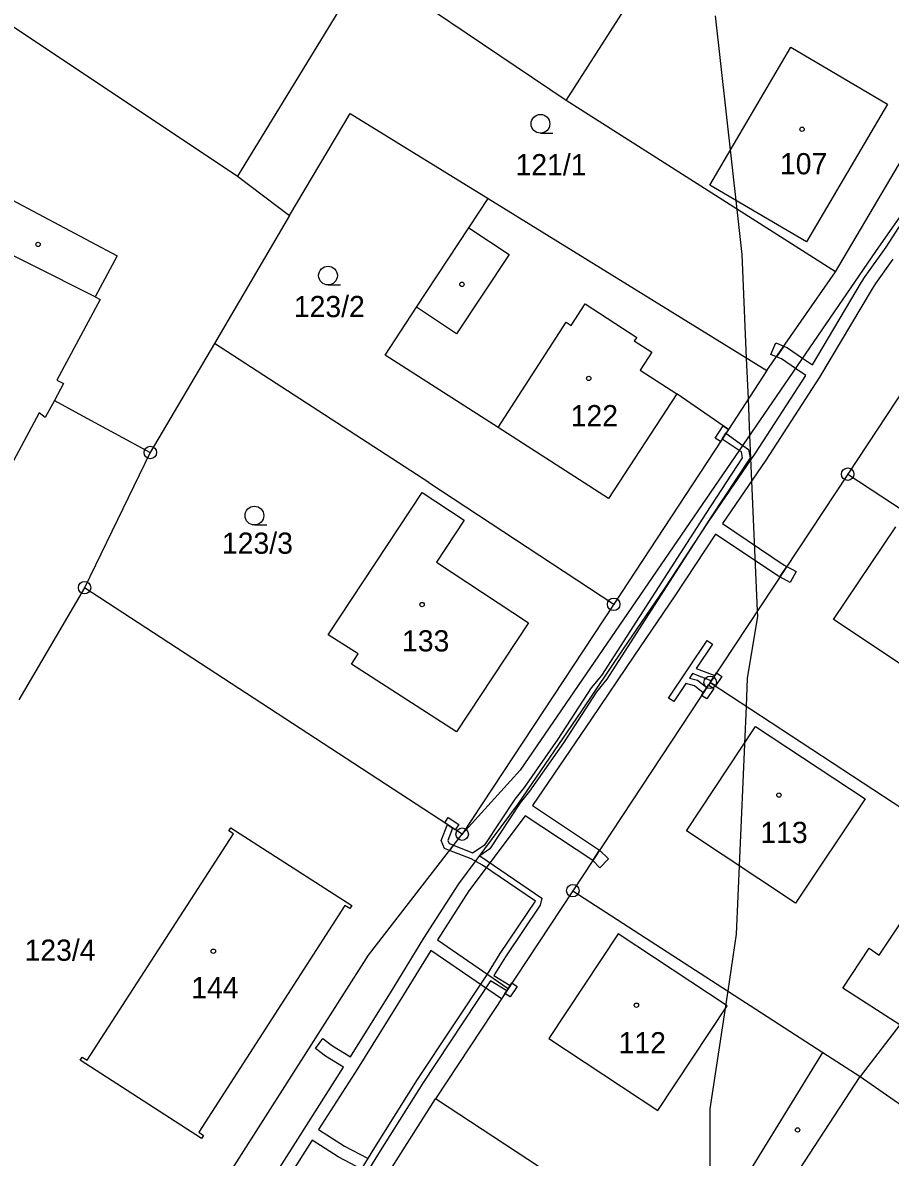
# Model space of a CAD drawing. Extents: x -747333 to -745433, y -1133152 to -1130600.
# Drawn here: x -746336.5 to -746266.9, y -1131952.5 to -1131861.6 of the extents above; entities that cross this region are included whole.
import ezdxf

# ---------------------------------------------------------------- set-up
doc = ezdxf.new("R2010")
doc.units = 0
for name, color, linetype in [('Vrstva 1', 7, 'Continuous'), ('Vrstva 18', 7, 'Continuous'), ('Vrstva 19', 7, 'Continuous'), ('Vrstva 24', 7, 'Continuous'), ('Vrstva 25', 7, 'Continuous'), ('Vrstva 3', 7, 'Continuous'), ('Vrstva 30', 7, 'Continuous'), ('Vrstva 37', 7, 'Continuous'), ('Vrstva 4', 7, 'Continuous'), ('Vrstva 52', 7, 'Continuous'), ('Vrstva 6', 7, 'Continuous')]:
    doc.layers.add(name, color=color, linetype=linetype)

msp = doc.modelspace()

# ---------------------------------------------------------------- linework, layer by layer
at = {"layer": 'Vrstva 1'}
msp.add_line((-746292.9, -1131867.8), (-746283.01, -1131852.31), dxfattribs=at)
for points in [[(-746308.95, -1131856.97), (-746319.24, -1131873.86)], [(-746292.9, -1131867.8), (-746308.95, -1131856.97)], [(-746342.22, -1131858.51), (-746319.24, -1131873.86)], [(-746271.33, -1131881.54), (-746261.5, -1131864.88)], [(-746271.33, -1131881.54), (-746292.9, -1131867.8)], [(-746315.09, -1131877.01), (-746310.22, -1131868.84)], [(-746310.22, -1131868.84), (-746299.17, -1131875.66)], [(-746319.24, -1131873.86), (-746315.09, -1131877.01)], [(-746339.47, -1131874.63), (-746328.89, -1131880.25)], [(-746300.71, -1131878.01), (-746299.17, -1131875.66)], [(-746299.17, -1131875.66), (-746276.83, -1131889.45)], [(-746315.09, -1131877.01), (-746321.11, -1131887.27)], [(-746304.91, -1131884.36), (-746300.71, -1131878.01)], [(-746328.89, -1131880.25), (-746330.66, -1131883.52)], [(-746276.83, -1131889.45), (-746271.33, -1131881.54)], [(-746259.34, -1131881.05), (-746270.35, -1131897.75)], [(-746330.25, -1131883.74), (-746333.74, -1131890.21)], [(-746330.66, -1131883.52), (-746330.25, -1131883.74)], [(-746307.41, -1131888.2), (-746304.91, -1131884.36)], [(-746321.11, -1131887.27), (-746326.24, -1131896.01)], [(-746303.92, -1131898.42), (-746321.11, -1131887.27)], [(-746298.37, -1131894.02), (-746307.41, -1131888.2)], [(-746276.83, -1131889.45), (-746279.91, -1131894.16)], [(-746333.2, -1131890.49), (-746333.93, -1131891.84)], [(-746333.74, -1131890.21), (-746333.2, -1131890.49)], [(-746284.04, -1131891.32), (-746289.52, -1131899.71)], [(-746279.91, -1131894.16), (-746284.04, -1131891.32)], [(-746333.93, -1131891.84), (-746334.66, -1131893.21)], [(-746333.93, -1131891.84), (-746331.96, -1131892.91)], [(-746335.16, -1131892.84), (-746338.66, -1131899.32)], [(-746334.66, -1131893.21), (-746335.16, -1131892.84)], [(-746331.96, -1131892.91), (-746326.24, -1131896.01)], [(-746289.52, -1131899.71), (-746298.37, -1131894.02)], [(-746279.91, -1131894.16), (-746289.1, -1131908.18)], [(-746326.24, -1131896.01), (-746331.51, -1131906.85)], [(-746270.35, -1131897.75), (-746281.37, -1131914.44)], [(-746270.35, -1131897.75), (-746249.95, -1131911.15)], [(-746303.92, -1131898.42), (-746289.1, -1131908.18)], [(-746311.99, -1131910.64), (-746304.45, -1131899.22)], [(-746304.45, -1131899.22), (-746301.09, -1131901.44)], [(-746301.09, -1131901.44), (-746303.31, -1131904.8)], [(-746303.31, -1131904.8), (-746295.92, -1131909.68)], [(-746331.51, -1131906.85), (-746336.79, -1131915.84)], [(-746301.25, -1131926.61), (-746331.51, -1131906.85)], [(-746289.1, -1131908.18), (-746301.25, -1131926.61)], [(-746295.92, -1131909.68), (-746301.69, -1131918.41)], [(-746309.57, -1131912.15), (-746311.99, -1131910.64)], [(-746310.11, -1131912.99), (-746309.57, -1131912.15)], [(-746301.69, -1131918.41), (-746310.11, -1131912.99)], [(-746281.37, -1131914.44), (-746292.38, -1131931.14)], [(-746281.37, -1131914.44), (-746261.82, -1131927.27)], [(-746319.94, -1131926.34), (-746319.78, -1131926.09)], [(-746319.78, -1131926.09), (-746310.1, -1131932.33)], [(-746331.31, -1131944.72), (-746319.57, -1131926.59)], [(-746319.57, -1131926.59), (-746319.94, -1131926.34)], [(-746308.76, -1131936.3), (-746301.25, -1131926.61)], [(-746292.38, -1131931.14), (-746303.39, -1131947.83)], [(-746292.38, -1131931.14), (-746272.34, -1131944.1)], [(-746310.64, -1131932.34), (-746322.36, -1131950.51)], [(-746310.26, -1131932.58), (-746310.64, -1131932.34)], [(-746310.1, -1131932.33), (-746310.26, -1131932.58)], [(-746321.42, -1131956.19), (-746308.76, -1131936.3)], [(-746266.16, -1131941.89), (-746269.36, -1131946.03)], [(-746272.34, -1131944.1), (-746269.36, -1131946.03)], [(-746331.85, -1131944.73), (-746331.69, -1131944.48)], [(-746322.14, -1131951.01), (-746331.85, -1131944.73)], [(-746331.69, -1131944.48), (-746331.31, -1131944.72)], [(-746269.36, -1131946.03), (-746264.16, -1131949.64)], [(-746309.81, -1131957.99), (-746303.39, -1131947.83)], [(-746280.26, -1131963.02), (-746303.39, -1131947.83)], [(-746322.36, -1131950.51), (-746321.98, -1131950.76)], [(-746321.98, -1131950.76), (-746322.14, -1131951.01)]]:
    msp.add_lwpolyline(points, dxfattribs=at)
at = {"layer": 'Vrstva 24'}
for p, q in [((-746326.29, -1131896.01), (-746326.19, -1131896.01)), ((-746270.4, -1131897.75), (-746270.3, -1131897.75)), ((-746331.56, -1131906.85), (-746331.46, -1131906.85)), ((-746289.15, -1131908.18), (-746289.05, -1131908.18)), ((-746281.42, -1131914.44), (-746281.32, -1131914.44)), ((-746301.3, -1131926.61), (-746301.2, -1131926.61)), ((-746292.43, -1131931.14), (-746292.33, -1131931.14))]:
    msp.add_line(p, q, dxfattribs=at)
for centre in [(-746326.24, -1131896.01), (-746270.35, -1131897.75), (-746331.51, -1131906.85), (-746289.1, -1131908.18), (-746281.37, -1131914.44), (-746301.25, -1131926.61), (-746292.38, -1131931.14)]:
    msp.add_circle(centre, 0.499289, dxfattribs=at)
at = {"layer": 'Vrstva 25'}
for p, q in [((-746294.97, -1131870.41), (-746293.97, -1131870.41)), ((-746312, -1131882.58), (-746311, -1131882.58)), ((-746317.9, -1131901.82), (-746316.9, -1131901.82))]:
    msp.add_line(p, q, dxfattribs=at)
for centre, radius in [((-746294.97, -1131869.66), 0.75), ((-746274.01, -1131870.1), 0.174503), ((-746335.24, -1131879.33), 0.174503), ((-746312, -1131881.83), 0.75), ((-746301.27, -1131882.53), 0.174503), ((-746291.1, -1131890.07), 0.174503), ((-746317.9, -1131901.07), 0.75), ((-746304.46, -1131908.2), 0.174503), ((-746275.86, -1131923.47), 0.174503), ((-746321.19, -1131935.99), 0.174503), ((-746287.28, -1131940.32), 0.174503), ((-746274.36, -1131950.32), 0.174503)]:
    msp.add_circle(centre, radius, dxfattribs=at)
at = {"layer": 'Vrstva 3'}
for points in [[(-746281.41, -1131874.57), (-746274.92, -1131863.52)], [(-746274.92, -1131863.52), (-746267.15, -1131868.08)], [(-746267.15, -1131868.08), (-746273.64, -1131879.13)], [(-746273.64, -1131879.13), (-746281.41, -1131874.57)], [(-746330.66, -1131883.52), (-746340.94, -1131878.38)], [(-746330.25, -1131883.74), (-746333.74, -1131890.21)], [(-746330.66, -1131883.52), (-746330.25, -1131883.74)], [(-746292.5, -1131885.82), (-746291.38, -1131884.1)], [(-746291.38, -1131884.1), (-746287.25, -1131886.78)], [(-746298.37, -1131894.02), (-746292.92, -1131885.55)], [(-746292.92, -1131885.55), (-746292.5, -1131885.82)], [(-746287.25, -1131886.78), (-746287.45, -1131887.07)], [(-746287.45, -1131887.07), (-746286.06, -1131887.97)], [(-746286.06, -1131887.97), (-746286.99, -1131889.41)], [(-746286.99, -1131889.41), (-746284.04, -1131891.32)], [(-746333.2, -1131890.49), (-746333.93, -1131891.84)], [(-746333.74, -1131890.21), (-746333.2, -1131890.49)], [(-746284.04, -1131891.32), (-746289.52, -1131899.71)], [(-746333.93, -1131891.84), (-746334.66, -1131893.21)], [(-746335.16, -1131892.84), (-746338.66, -1131899.32)], [(-746334.66, -1131893.21), (-746335.16, -1131892.84)], [(-746289.52, -1131899.71), (-746298.37, -1131894.02)], [(-746311.99, -1131910.64), (-746304.45, -1131899.22)], [(-746304.45, -1131899.22), (-746301.09, -1131901.44)], [(-746301.09, -1131901.44), (-746303.31, -1131904.8)], [(-746271.5, -1131909.4), (-746266.5, -1131901.97)], [(-746303.31, -1131904.8), (-746295.92, -1131909.68)], [(-746295.92, -1131909.68), (-746301.69, -1131918.41)], [(-746264.29, -1131914.18), (-746271.5, -1131909.4)], [(-746309.57, -1131912.15), (-746311.99, -1131910.64)], [(-746310.11, -1131912.99), (-746309.57, -1131912.15)], [(-746301.69, -1131918.41), (-746310.11, -1131912.99)], [(-746283.28, -1131926.35), (-746277.74, -1131917.99)], [(-746277.74, -1131917.99), (-746268.96, -1131923.79)], [(-746268.96, -1131923.79), (-746274.53, -1131932.15)], [(-746319.94, -1131926.34), (-746319.78, -1131926.09)], [(-746319.78, -1131926.09), (-746310.1, -1131932.33)], [(-746331.31, -1131944.72), (-746319.57, -1131926.59)], [(-746319.57, -1131926.59), (-746319.94, -1131926.34)], [(-746274.53, -1131932.15), (-746283.28, -1131926.35)], [(-746310.64, -1131932.34), (-746322.36, -1131950.51)], [(-746310.26, -1131932.58), (-746310.64, -1131932.34)], [(-746310.1, -1131932.33), (-746310.26, -1131932.58)], [(-746288.75, -1131934.6), (-746294.29, -1131942.98)], [(-746280.02, -1131940.37), (-746288.75, -1131934.6)], [(-746285.56, -1131948.75), (-746280.02, -1131940.37)], [(-746294.29, -1131942.98), (-746285.56, -1131948.75)], [(-746331.85, -1131944.73), (-746331.69, -1131944.48)], [(-746322.14, -1131951.01), (-746331.85, -1131944.73)], [(-746331.69, -1131944.48), (-746331.31, -1131944.72)], [(-746322.36, -1131950.51), (-746321.98, -1131950.76)], [(-746321.98, -1131950.76), (-746322.14, -1131951.01)]]:
    msp.add_lwpolyline(points, dxfattribs=at)
at = {"layer": 'Vrstva 30'}
for p, q in [((-746280.97, -1131894.86), (-746280.32, -1131893.88)), ((-746280.32, -1131893.88), (-746279.91, -1131894.16)), ((-746279.91, -1131894.16), (-746280.11, -1131894.46)), ((-746280.55, -1131895.14), (-746280.97, -1131894.86)), ((-746280.41, -1131894.93), (-746280.55, -1131895.14)), ((-746279.04, -1131895.86), (-746280.41, -1131894.93)), ((-746280.11, -1131894.46), (-746278.76, -1131895.44)), ((-746278.87, -1131895.97), (-746279.04, -1131895.86)), ((-746278.77, -1131896.44), (-746278.87, -1131895.97)), ((-746278.76, -1131895.44), (-746278.31, -1131895.76)), ((-746278.31, -1131895.76), (-746278.16, -1131896.43)), ((-746281.7, -1131900.89), (-746278.77, -1131896.44)), ((-746278.16, -1131896.43), (-746281.28, -1131901.17)), ((-746290.05, -1131913.88), (-746281.7, -1131900.89)), ((-746281.28, -1131901.17), (-746289.65, -1131914.18)), ((-746284.7, -1131915.7), (-746281.6, -1131911.09)), ((-746281.19, -1131911.37), (-746282.5, -1131913.32)), ((-746281.6, -1131911.09), (-746281.19, -1131911.37)), ((-746282.5, -1131913.32), (-746281.01, -1131913.89)), ((-746290.87, -1131914.89), (-746290.05, -1131913.88)), ((-746289.65, -1131914.18), (-746290.47, -1131915.19)), ((-746282.78, -1131913.74), (-746283.02, -1131914.09)), ((-746283.02, -1131914.09), (-746282.38, -1131914.27)), ((-746281.29, -1131914.32), (-746282.78, -1131913.74)), ((-746282.38, -1131914.27), (-746281.65, -1131914.86)), ((-746281.37, -1131914.44), (-746281.29, -1131914.32)), ((-746281.01, -1131913.89), (-746280.87, -1131913.68)), ((-746280.45, -1131913.96), (-746280.95, -1131914.71)), ((-746280.87, -1131913.68), (-746280.45, -1131913.96)), ((-746293.55, -1131919), (-746290.87, -1131914.89)), ((-746290.47, -1131915.19), (-746293.13, -1131919.28)), ((-746283.31, -1131914.53), (-746284.29, -1131915.98)), ((-746282.62, -1131914.73), (-746283.31, -1131914.53)), ((-746281.92, -1131915.28), (-746282.62, -1131914.73)), ((-746280.95, -1131914.71), (-746281.37, -1131914.44)), ((-746284.29, -1131915.98), (-746284.7, -1131915.7)), ((-746296.24, -1131922.86), (-746293.55, -1131919)), ((-746293.13, -1131919.28), (-746295.84, -1131923.16)), ((-746297.01, -1131923.81), (-746296.24, -1131922.86)), ((-746295.84, -1131923.16), (-746296.61, -1131924.11)), ((-746299.4, -1131927.43), (-746297.01, -1131923.81)), ((-746296.61, -1131924.11), (-746299.04, -1131927.79)), ((-746302.64, -1131925.7), (-746302.37, -1131925.28)), ((-746302.37, -1131925.28), (-746301.52, -1131925.83)), ((-746302.94, -1131927.12), (-746302.43, -1131925.84)), ((-746302.43, -1131925.84), (-746302.64, -1131925.7)), ((-746302.01, -1131926.12), (-746302.4, -1131927.12)), ((-746301.8, -1131926.25), (-746302.01, -1131926.12)), ((-746301.52, -1131925.83), (-746301.8, -1131926.25)), ((-746302.67, -1131927.75), (-746302.94, -1131927.12)), ((-746302.4, -1131927.12), (-746302.29, -1131927.37)), ((-746302.26, -1131927.91), (-746302.67, -1131927.75)), ((-746302.29, -1131927.37), (-746301.94, -1131927.5)), ((-746300.53, -1131928.6), (-746302.26, -1131927.91)), ((-746301.94, -1131927.5), (-746300.43, -1131928.1)), ((-746300.43, -1131928.1), (-746299.4, -1131927.43)), ((-746299.04, -1131927.79), (-746299.84, -1131928.35)), ((-746299.62, -1131929.1), (-746300.53, -1131928.6)), ((-746299.84, -1131928.35), (-746294.86, -1131931.73)), ((-746295.38, -1131931.98), (-746299.62, -1131929.1)), ((-746298.19, -1131936.17), (-746295.38, -1131931.98)), ((-746294.99, -1131932.29), (-746297.77, -1131936.45)), ((-746294.86, -1131931.73), (-746294.99, -1131932.29)), ((-746299.22, -1131937.84), (-746298.19, -1131936.17)), ((-746297.77, -1131936.45), (-746298.7, -1131937.95)), ((-746304.82, -1131946.29), (-746299.22, -1131937.84)), ((-746298.7, -1131937.95), (-746297.4, -1131938.75)), ((-746298.97, -1131938.37), (-746304.4, -1131946.57)), ((-746297.68, -1131939.17), (-746298.97, -1131938.37)), ((-746297.4, -1131938.75), (-746297.26, -1131938.54)), ((-746296.85, -1131938.82), (-746297.4, -1131939.65)), ((-746297.26, -1131938.54), (-746296.85, -1131938.82)), ((-746297.82, -1131939.38), (-746297.68, -1131939.17)), ((-746297.4, -1131939.65), (-746297.82, -1131939.38)), ((-746308.24, -1131951.73), (-746304.82, -1131946.29)), ((-746304.4, -1131946.57), (-746307.82, -1131951.99)), ((-746310.52, -1131955.43), (-746308.24, -1131951.73)), ((-746307.82, -1131951.99), (-746310.04, -1131955.61))]:
    msp.add_line(p, q, dxfattribs=at)
for points in [[(-746267.27, -1131879.54), (-746263.99, -1131874.45)], [(-746268.94, -1131881.91), (-746267.27, -1131879.54)], [(-746266.72, -1131880.51), (-746268.12, -1131882.47)], [(-746273.18, -1131888.99), (-746269.23, -1131882.35)], [(-746269.23, -1131882.35), (-746268.94, -1131881.91)], [(-746268.12, -1131882.47), (-746268.38, -1131882.88)], [(-746268.38, -1131882.88), (-746272.6, -1131889.96)], [(-746276.51, -1131888.16), (-746276.12, -1131887.23)], [(-746276.12, -1131887.23), (-746275.48, -1131887.5)], [(-746276.06, -1131888.34), (-746275.48, -1131887.5)], [(-746275.48, -1131887.5), (-746276.06, -1131888.34)], [(-746275.48, -1131887.5), (-746275.18, -1131887.63)], [(-746275.18, -1131887.63), (-746273.97, -1131888.45)], [(-746276.06, -1131888.34), (-746276.51, -1131888.16)], [(-746275.66, -1131888.51), (-746276.06, -1131888.34)], [(-746274.53, -1131889.28), (-746275.66, -1131888.51)], [(-746273.97, -1131888.45), (-746273.18, -1131888.99)], [(-746277.74, -1131896.07), (-746273.71, -1131889.84)], [(-746273.71, -1131889.84), (-746274.53, -1131889.28)], [(-746272.6, -1131889.96), (-746276.91, -1131896.62)], [(-746280.11, -1131894.46), (-746280.41, -1131894.93)], [(-746280.41, -1131894.93), (-746280.11, -1131894.46)], [(-746281.5, -1131901.57), (-746277.74, -1131896.07)], [(-746276.91, -1131896.62), (-746280.39, -1131901.71)], [(-746285.02, -1131906.94), (-746281.5, -1131901.57)], [(-746280.94, -1131902.55), (-746284.2, -1131907.5)], [(-746275.95, -1131905.9), (-746280.94, -1131902.55)], [(-746280.39, -1131901.71), (-746275.43, -1131905.04)], [(-746275.23, -1131905.15), (-746275.79, -1131905.98)], [(-746275.79, -1131905.98), (-746275.23, -1131905.15)], [(-746275.43, -1131905.04), (-746275.23, -1131905.15)], [(-746275.23, -1131905.15), (-746274.48, -1131905.54)], [(-746275.79, -1131905.98), (-746275.95, -1131905.9)], [(-746274.95, -1131906.43), (-746275.79, -1131905.98)], [(-746274.48, -1131905.54), (-746274.95, -1131906.43)], [(-746288.32, -1131911.76), (-746285.02, -1131906.94)], [(-746284.2, -1131907.5), (-746287.49, -1131912.33)], [(-746291.71, -1131916.79), (-746288.32, -1131911.76)], [(-746287.49, -1131912.33), (-746290.89, -1131917.35)], [(-746281.01, -1131913.89), (-746281.29, -1131914.32)], [(-746281.29, -1131914.32), (-746281.01, -1131913.89)], [(-746281.51, -1131914.65), (-746281.09, -1131914.92), (-746281.64, -1131915.76), (-746282.06, -1131915.49), (-746281.92, -1131915.28), (-746281.65, -1131914.86), (-746281.51, -1131914.65)], [(-746281.65, -1131914.86), (-746281.92, -1131915.28)], [(-746296.72, -1131924.16), (-746291.71, -1131916.79)], [(-746290.89, -1131917.35), (-746295.62, -1131924.32)], [(-746301.52, -1131930.58), (-746296.72, -1131924.16)], [(-746295.62, -1131924.32), (-746290.23, -1131927.88)], [(-746296.19, -1131925.13), (-746300.7, -1131931.16)], [(-746290.78, -1131928.72), (-746296.19, -1131925.13)], [(-746302.01, -1131926.12), (-746302.43, -1131925.84)], [(-746302.43, -1131925.84), (-746302.01, -1131926.12)], [(-746302.26, -1131927.91), (-746301.94, -1131927.5)], [(-746301.94, -1131927.5), (-746302.26, -1131927.91)], [(-746290.23, -1131927.88), (-746290.78, -1131928.72)], [(-746290.78, -1131928.72), (-746290.23, -1131927.88)], [(-746290.23, -1131927.88), (-746289.51, -1131928.59)], [(-746290.21, -1131929.31), (-746290.78, -1131928.72)], [(-746289.51, -1131928.59), (-746290.21, -1131929.31)], [(-746304.33, -1131934.96), (-746301.52, -1131930.58)], [(-746300.7, -1131931.16), (-746303.22, -1131935.09)], [(-746306.79, -1131938.97), (-746304.33, -1131934.96)], [(-746303.22, -1131935.09), (-746297.55, -1131938.97)], [(-746303.76, -1131935.94), (-746305.95, -1131939.49)], [(-746298.1, -1131939.8), (-746303.76, -1131935.94)], [(-746310.21, -1131944.46), (-746306.79, -1131938.97)], [(-746297.55, -1131938.97), (-746298.1, -1131939.8)], [(-746297.4, -1131938.75), (-746297.68, -1131939.17)], [(-746297.68, -1131939.17), (-746297.4, -1131938.75)], [(-746305.95, -1131939.49), (-746309.63, -1131945.42)], [(-746313.01, -1131943.79), (-746312.41, -1131942.99)], [(-746312.41, -1131942.99), (-746311.63, -1131943.58)], [(-746312.19, -1131944.4), (-746313.01, -1131943.79)], [(-746310.75, -1131945.3), (-746312.19, -1131944.4)], [(-746311.63, -1131943.58), (-746310.21, -1131944.46)], [(-746312.16, -1131947.49), (-746310.75, -1131945.3)], [(-746309.63, -1131945.42), (-746311.32, -1131948.03)], [(-746317.75, -1131956.33), (-746312.16, -1131947.49)], [(-746311.32, -1131948.03), (-746312.75, -1131950.28)], [(-746312.75, -1131950.28), (-746310.68, -1131951.62)], [(-746313.28, -1131951.13), (-746316.91, -1131956.87)], [(-746311.18, -1131952.48), (-746313.28, -1131951.13)], [(-746310.68, -1131951.62), (-746308.83, -1131952.59)], [(-746309.25, -1131953.5), (-746311.18, -1131952.48)]]:
    msp.add_lwpolyline(points, dxfattribs=at)
at = {"layer": 'Vrstva 37'}
for centre in [(-746274.01, -1131870.1), (-746291.1, -1131890.07), (-746304.46, -1131908.2), (-746275.86, -1131923.47), (-746321.19, -1131935.99), (-746287.28, -1131940.32)]:
    msp.add_circle(centre, 0.174503, dxfattribs=at)
at = {"layer": 'Vrstva 4'}
for points in [[(-746281.41, -1131874.57), (-746274.92, -1131863.52)], [(-746274.92, -1131863.52), (-746267.15, -1131868.08)], [(-746267.15, -1131868.08), (-746273.64, -1131879.13)], [(-746273.64, -1131879.13), (-746281.41, -1131874.57)], [(-746300.71, -1131878.01), (-746297.49, -1131880.14)], [(-746330.66, -1131883.52), (-746340.94, -1131878.38)], [(-746297.49, -1131880.14), (-746301.69, -1131886.49)], [(-746301.69, -1131886.49), (-746304.91, -1131884.36)], [(-746292.5, -1131885.82), (-746291.38, -1131884.1)], [(-746291.38, -1131884.1), (-746287.25, -1131886.78)], [(-746298.37, -1131894.02), (-746292.92, -1131885.55)], [(-746292.92, -1131885.55), (-746292.5, -1131885.82)], [(-746287.25, -1131886.78), (-746287.45, -1131887.07)], [(-746287.45, -1131887.07), (-746286.06, -1131887.97)], [(-746286.06, -1131887.97), (-746286.99, -1131889.41)], [(-746286.99, -1131889.41), (-746284.04, -1131891.32)], [(-746271.5, -1131909.4), (-746266.5, -1131901.97)], [(-746264.29, -1131914.18), (-746271.5, -1131909.4)], [(-746283.28, -1131926.35), (-746277.74, -1131917.99)], [(-746277.74, -1131917.99), (-746268.96, -1131923.79)], [(-746268.96, -1131923.79), (-746274.53, -1131932.15)], [(-746274.53, -1131932.15), (-746283.28, -1131926.35)], [(-746267.82, -1131936.32), (-746262.41, -1131928.16)], [(-746288.75, -1131934.6), (-746294.29, -1131942.98)], [(-746280.02, -1131940.37), (-746288.75, -1131934.6)], [(-746270.75, -1131938.96), (-746268.62, -1131935.76)], [(-746268.62, -1131935.76), (-746267.82, -1131936.32)], [(-746266.16, -1131941.89), (-746270.75, -1131938.96)], [(-746285.56, -1131948.75), (-746280.02, -1131940.37)], [(-746294.29, -1131942.98), (-746285.56, -1131948.75)], [(-746278.57, -1131954.25), (-746272.34, -1131944.1)], [(-746275.86, -1131956.03), (-746269.36, -1131946.03)]]:
    msp.add_lwpolyline(points, dxfattribs=at)
at = {"layer": 'Vrstva 52'}
msp.add_lwpolyline([(-746281.38, -1131960.12), (-746281.38, -1131948.63), (-746279.94, -1131939.18), (-746279.25, -1131934.62), (-746278.47, -1131916.34), (-746278.38, -1131914.12), (-746277.56, -1131909.13), (-746277.58, -1131908.7), (-746278.19, -1131894.61), (-746278.31, -1131891.72), (-746278.45, -1131888.45), (-746278.81, -1131880.13), (-746279.21, -1131876.52), (-746280.94, -1131861)], dxfattribs=at)
at = {"layer": 'Vrstva 6'}
for points in [[(-746249.27, -1131852.92), (-746268.11, -1131879.9)], [(-746268.11, -1131879.9), (-746296.61, -1131921.49)], [(-746296.61, -1131921.49), (-746301.25, -1131926.61)]]:
    msp.add_lwpolyline(points, dxfattribs=at)

# ---------------------------------------------------------------- texts
at = {"layer": 'Vrstva 18'}
for s, p in [('121/1', (-746296.97, -1131873.79)), ('123/2', (-746314.74, -1131885.16)), ('123/3', (-746320.5, -1131904.13)), ('123/4', (-746336.32, -1131936.76))]:
    msp.add_text(s, height=1.7, dxfattribs=at).set_placement(p)
at = {"layer": 'Vrstva 19'}
for s, p in [('107', (-746275.78, -1131873.71)), ('122', (-746292.55, -1131893.91)), ('133', (-746306.07, -1131911.96)), ('113', (-746277.35, -1131927.32)), ('144', (-746322.96, -1131939.76)), ('112', (-746288.71, -1131944.18))]:
    msp.add_text(s, height=1.7, dxfattribs=at).set_placement(p)

doc.saveas('drawing.dxf')
